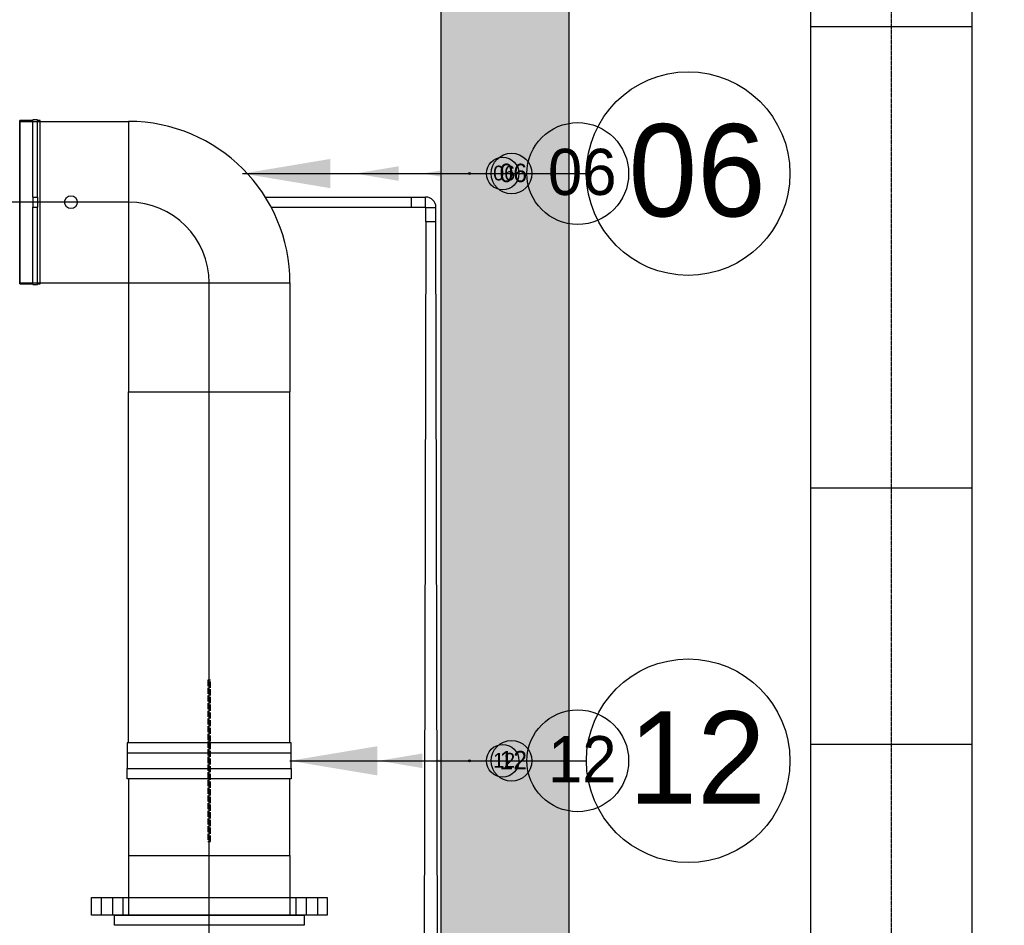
# Model space of a CAD drawing. Header units: metres. Extents: x -270273 to 328371, y -146885 to 591473.
# Tile 385 of 473: x 21009 to 22930, y 434425 to 436192. Entities that reach past the tile are written whole.
import ezdxf
from ezdxf import colors
from ezdxf.entities.mleader import LeaderData, LeaderLine
from ezdxf.math import Vec2, Vec3

# ---------------------------------------------------------------- set-up
doc = ezdxf.new("R2010")
doc.units = ezdxf.units.M
doc.linetypes.add('ACAD_ISO02W100', pattern=[15, 12, -3])
doc.linetypes.add('STIPPELFIJN', pattern=[0.375, 0.25, -0.125])
doc.layers.get('0').update_dxf_attribs({"color": 151})
for name, color, linetype in [('B-XX-GR-KRUIDEN-G', 98, 'Continuous'), ('B-XX-VH-KANTVERHARDING-G', 253, 'Continuous'), ('Iv-Beton', 1, 'Continuous'), ('Iv-Hatch', 253, 'Continuous'), ('Iv-status-nieuw', 170, 'Continuous'), ('Iv-Text 025', 3, 'Continuous'), ('Iv-Text 025 @ 1', 3, 'Continuous'), ('Iv-Text 025 @ 100', 3, 'Continuous'), ('Iv-Text 025 @ 16', 3, 'Continuous'), ('Iv-Text 025 @ 20', 3, 'Continuous'), ('Iv-Text 025 @ 50', 3, 'Continuous'), ('Rahmen', 7, 'Continuous')]:
    doc.layers.add(name, color=color, linetype=linetype)
doc.styles.add('Iv-M 018', font='iv-font.shx', dxfattribs={"height": 1.8})
doc.styles.get("Standard").update_dxf_attribs({"font": 'iv-font.shx'})

# ---------------------------------------------------------------- blocks, each defined once
blk = doc.blocks.new('_Dot')
at = {"color": 0, "linetype": 'ByBlock', "lineweight": -2}
blk.add_line((-0.5, 0), (-1, 0), dxfattribs=at)
at = {"color": 0, "linetype": 'ByBlock', "const_width": 0.5}
blk.add_lwpolyline([(-0.25, 0, 1), (0.25, 0, 1)], format="xyb", close=True, dxfattribs=at)
blk = doc.blocks.new('Knie 90 PE100 d20')
for p, q in [((64142.9, -6144.9), (64170.8, -6144.9)), ((64142.9, -6164.9), (64142.9, -6144.9)), ((64170.8, -6164.9), (64170.8, -6144.9)), ((64142.9, -6164.9), (64170.8, -6164.9)), ((64170.9, -6165), (64190.9, -6165)), ((64170.9, -6192.9), (64170.9, -6165)), ((64190.9, -6192.9), (64190.9, -6165)), ((64170.9, -6192.9), (64190.9, -6192.9))]:
    blk.add_line(p, q)
for radius, start, end in [(20.1, 0, 90), (0.1, 359.9996, 90.0002)]:
    blk.add_arc((64170.8, -6165), radius, start, end)
blk = doc.blocks.new('PE Bocht 90 315mm SDR17')
for p, q in [((-9620.8, 109603.2), (-9620.8, 109288.2)), ((-9620.8, 109603.2), (-9408.4, 109603.2)), ((-9408.4, 109603.2), (-9408.4, 109288.2)), ((-9620.8, 109288.2), (-9408.4, 109288.2)), ((-9408.3, 109288.1), (-9408.3, 109075.7)), ((-9408.3, 109288.1), (-9093.3, 109288.1)), ((-9093.3, 109288.1), (-9093.3, 109075.7)), ((-9408.3, 109075.7), (-9093.3, 109075.7))]:
    blk.add_line(p, q)
for radius, start, end in [(315.1, 360, 90), (0.1, 359.9965, 89.9983)]:
    blk.add_arc((-9408.4, 109288.1), radius, start, end)
blk = doc.blocks.new('Terugslagklep HDPE315mm')
for points in [[(11242.9, 92032.1), (11222.9, 92032.1), (11222.9, 92352.1), (11242.9, 92352.1)], [(11272.9, 92032.1), (11292.9, 92032.1), (11292.9, 92352.1), (11272.9, 92352.1)]]:
    blk.add_lwpolyline(points)
blk.add_lwpolyline([(11272.9, 92352.1), (11242.9, 92352.1), (11242.9, 92032.1), (11272.9, 92032.1)], close=True)
at = {"linetype": 'ACAD_ISO02W100'}
blk.add_lwpolyline([(11100.4, 92189.6), (11415.4, 92189.6), (11415.4, 92194.6), (11100.4, 92194.6)], close=True, dxfattribs=at)
blk = doc.blocks.new('Voorlaskraag DN300 SDR33')
for p, q in [((19015.4, -8757.2), (19015.4, -8641.2)), ((19330.4, -8757.2), (19330.4, -8641.2)), ((19015.4, -8757.2), (19330.4, -8757.2))]:
    blk.add_line(p, q)
blk.add_lwpolyline([(19357.9, -8621.2), (18987.9, -8621.2), (18987.9, -8641.2), (19357.9, -8641.2)], close=True)
blk = doc.blocks.new('Overschuifflens DN300')
at = {"layer": 'Iv-status-nieuw'}
for p, q in [((19256.3, -8566.2), (19256.3, -8532.2)), ((19278.3, -8566.2), (19278.3, -8532.2)), ((19298.3, -8566.2), (19298.3, -8532.2)), ((19636.3, -8566.2), (19636.3, -8532.2)), ((19656.3, -8566.2), (19656.3, -8532.2)), ((19678.3, -8566.2), (19678.3, -8532.2))]:
    blk.add_line(p, q, dxfattribs=at)
blk.add_lwpolyline([(19237.3, -8566.2), (19697.3, -8566.2), (19697.3, -8532.2), (19237.3, -8532.2)], close=True, dxfattribs=at)
blk = doc.blocks.new('Ventilator 2')
for p, q in [((19791.9, -8344.7), (20110.9, -8344.7)), ((19791.9, -8344.7), (19791.9, -8370.7)), ((20110.9, -8370.7), (20110.9, -8344.7)), ((19790.9, -8370.7), (19941.4, -8370.7)), ((19790.9, -8370.7), (19790.9, -8379.7)), ((19961.4, -8370.7), (19941.4, -8370.7)), ((19941.4, -8370.7), (19941.4, -8379.7)), ((19961.4, -8370.7), (20111.9, -8370.7)), ((19961.4, -8370.7), (19961.4, -8379.7)), ((20111.9, -8379.7), (20111.9, -8370.7)), ((19790.9, -8379.7), (19941.4, -8379.7)), ((19791.9, -8379.7), (19791.9, -8384.7)), ((19791.9, -8384.7), (20110.9, -8384.7)), ((19961.4, -8379.7), (19941.4, -8379.7)), ((19961.4, -8379.7), (20111.9, -8379.7)), ((20110.9, -8384.7), (20110.9, -8379.7))]:
    blk.add_line(p, q)
blk = doc.blocks.new('*U456')
for points in [[(-3.464, 0), (0, 0)], [(0, 0), (2.324, 0)]]:
    blk.add_lwpolyline(points)
blk.add_circle((4.31, 0), 1.986)
blk.add_solid([(-1.755, -0.285), (-3.464, 0), (-1.755, 0.285)])
at = {"style": 'Iv-M 018'}
blk.add_attdef('NUMMER', (3.146, -0.835), '', height=1.8, dxfattribs=at)
blk = doc.blocks.new('*U862')
at = {"layer": 'Iv-Text 025 @ 1'}
blk.add_blockref('*U456', (21882.4, 434745.9), dxfattribs=at).add_auto_attribs({'NUMMER': '12'})
at = {"layer": 'Iv-Text 025 @ 100', "xscale": 100, "yscale": 100, "zscale": 100}
blk.add_blockref('*U456', (21882.4, 434745.9), dxfattribs=at).add_auto_attribs({'NUMMER': '12'})
at = {"layer": 'Iv-Text 025 @ 16', "xscale": 16, "yscale": 16, "zscale": 16}
blk.add_blockref('*U456', (21882.4, 434745.9), dxfattribs=at).add_auto_attribs({'NUMMER': '12'})
at = {"layer": 'Iv-Text 025 @ 20', "xscale": 20, "yscale": 20, "zscale": 20}
blk.add_blockref('*U456', (21882.4, 434745.9), dxfattribs=at).add_auto_attribs({'NUMMER': '12'})
at = {"layer": 'Iv-Text 025 @ 50', "xscale": 50, "yscale": 50, "zscale": 50}
blk.add_blockref('*U456', (21882.4, 434745.9), dxfattribs=at).add_auto_attribs({'NUMMER': '12'})
blk = doc.blocks.new('*U457')
for points in [[(-4.387, 0), (0, 0)], [(0, 0), (2.324, 0)]]:
    blk.add_lwpolyline(points)
blk.add_circle((4.31, 0), 1.986)
blk.add_solid([(-2.678, -0.285), (-4.387, 0), (-2.678, 0.285)])
at = {"style": 'Iv-M 018'}
blk.add_attdef('NUMMER', (3.146, -0.835), '', height=1.8, dxfattribs=at)
blk = doc.blocks.new('*U863')
at = {"layer": 'Iv-Text 025 @ 1'}
blk.add_blockref('*U457', (21882.4, 435891.6), dxfattribs=at).add_auto_attribs({'NUMMER': '06'})
at = {"layer": 'Iv-Text 025 @ 100', "xscale": 100, "yscale": 100, "zscale": 100}
blk.add_blockref('*U457', (21882.4, 435891.6), dxfattribs=at).add_auto_attribs({'NUMMER': '06'})
at = {"layer": 'Iv-Text 025 @ 16', "xscale": 16, "yscale": 16, "zscale": 16}
blk.add_blockref('*U457', (21882.4, 435891.6), dxfattribs=at).add_auto_attribs({'NUMMER': '06'})
at = {"layer": 'Iv-Text 025 @ 20', "xscale": 20, "yscale": 20, "zscale": 20}
blk.add_blockref('*U457', (21882.4, 435891.6), dxfattribs=at).add_auto_attribs({'NUMMER': '06'})
at = {"layer": 'Iv-Text 025 @ 50', "xscale": 50, "yscale": 50, "zscale": 50}
blk.add_blockref('*U457', (21882.4, 435891.6), dxfattribs=at).add_auto_attribs({'NUMMER': '06'})

msp = doc.modelspace()

# ---------------------------------------------------------------- hatches: boundary and pattern name
at = {"layer": 'B-XX-GR-KRUIDEN-G'}
h = msp.add_hatch(dxfattribs=at)
h.set_pattern_fill('SWAMP', color=256, scale=200, angle=-97.4574917, style=0)
h.set_pattern_definition([(0.0124, (-169787, 422764.2), (2539.05, 4399.95), [635, -4445]), (90.0124, (-169469.6, 422764.3), (-2540.95, 4398.85), [317.5, -8481.32]), (90.0124, (-169390.2, 422764.3), (-2540.95, 4398.85), [254, -8544.82]), (90.0124, (-169549, 422764.3), (-2540.95, 4398.85), [254, -8544.82]), (60.0124, (-169311, 422764.3), (-2540.94, 4398.86), [203.2, -4876.8]), (120.0124, (-169628.3, 422764.3), (-5079.99, -1.09), [203.2, -4876.8])])
edge = h.paths.add_edge_path()
edge.add_line((-24533.2578, 391711.8078), (-24489.4542, 419330.4828))
edge.add_arc((-19999.9195, 419323.3623), 4489.5403, 135.1156402, 179.9091282, ccw=False)
edge.add_arc((-19978.8313, 419302.359), 4519.3036, 84.0422844, 135.1156402, ccw=False)
edge.add_line((-19509.7525, 423797.2528), (-3182.4907, 423788.0231))
edge.add_line((-3182.4907, 423788.0231), (-3180.4848, 414507.6596))
edge.add_arc((-2080.4848, 414507.8974), 1100.0001, 180.0123841, 225.012382)
edge.add_arc((-2080.4848, 414507.8973), 1099.9999, 225.012382, 270.0123842)
edge.add_line((-2080.2471, 413407.8974), (12859.7526, 413411.1266))
edge.add_arc((12859.5149, 414511.1266), 1100, -89.9876174, 0.0123836)
edge.add_line((13959.5148, 414511.3643), (13957.5118, 423778.334))
edge.add_line((13957.5118, 423778.334), (25936.3221, 423771.5625))
edge.add_arc((25942.1583, 434405.542), 10633.9811, -90.03144574, -47.10825302)
edge.add_arc((26882.1994, 433393.6451), 9252.8176, -47.10825302, 2.62303732)
edge.add_line((36125.3223, 433817.097), (36133.502, 442586.3717))
edge.add_line((36133.502, 442586.3717), (38806.6134, 442589.569))
edge.add_line((38806.6134, 442589.569), (38811.5317, 419834.921))
edge.add_line((38811.5317, 419834.921), (36129.7807, 413190.6011))
edge.add_line((36129.7807, 413190.6011), (36134.239, 392564.1051))
edge.add_line((36134.239, 392564.1051), (25907.3099, 392561.8946))
edge.add_line((25907.3099, 392561.8946), (8947.759, 392085.1724))
edge.add_line((8947.759, 392085.1724), (-4630.9258, 391198.3811))
edge.add_line((-4630.9258, 391198.3811), (-17313.684, 390611.193))
edge.add_line((-17313.684, 390611.193), (-24450.8478, 391708.6436))
edge.add_line((-24450.8478, 391708.6436), (-24533.2628, 391708.6257))
at = {"layer": 'Iv-Hatch'}
h = msp.add_hatch(color=256, dxfattribs=at)
h.dxf.hatch_style = 1
h.paths.add_polyline_path([(17281.0782, 432063.7857), (22081.0782, 432063.7857), (22081.0782, 437463.7857), (17281.0782, 437463.7857)])
h.paths.add_polyline_path([(21831.0782, 432313.7857), (17531.0782, 432313.7857), (17531.0782, 437213.7857), (21831.0782, 437213.7857)], flags=16)

# ---------------------------------------------------------------- linework, layer by layer
at = {"layer": 'B-XX-VH-KANTVERHARDING-G'}
msp.add_lwpolyline([(21437.0163, 454648.0834), (-20311.0375, 454639.0598, 0.414213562), (-25729.8659, 449217.8884), (-25726.7967, 435017.8887, 0.414213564), (-20305.6252, 429599.0604), (21022.4286, 429607.9935, 0.414213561), (31440.1761, 440030.2455), (31439.1775, 444650.2451)], format="xyb", dxfattribs=at)
for radius in [9850, 10000, 10000]:
    msp.add_arc((21020.1763, 440027.9932), radius, 270.01238424, 0.01238424, dxfattribs=at)
at = {"layer": 'Iv-Beton'}
for points in [[(22081.0782, 437463.7857), (17281.0782, 437463.7857), (17281.0782, 432063.7857), (22081.0782, 432063.7857)], [(21831.0782, 437213.7857), (17531.0782, 437213.7857), (17531.0782, 432313.7857), (21831.0782, 432313.7857)]]:
    msp.add_lwpolyline(points, close=True, dxfattribs=at)
at = {"layer": 'Iv-status-nieuw'}
for p, q in [((22551.8728, 437078.5706), (22551.8728, 431698.7857)), ((22866.8728, 437078.5706), (22866.8728, 431698.7857)), ((22551.8728, 436178.5706), (22866.8728, 436178.5706)), ((21487.8082, 435845.7857), (21800.9782, 435845.7857)), ((21499.3705, 435825.7857), (21800.9782, 435825.7857)), ((21801.0782, 435797.7857), (21795.0782, 433076.7857)), ((21827.0782, 433076.7857), (21821.0782, 435797.7857)), ((21221.0782, 434780.9288), (21221.0782, 435465.7857)), ((21536.0782, 434780.9288), (21536.0783, 435465.7857)), ((22551.8728, 435278.5706), (22866.8728, 435278.5706)), ((22551.8728, 434778.5706), (22866.8728, 434778.5706)), ((21221.0782, 434710.9288), (21221.0782, 434560.9288)), ((21536.0782, 434560.9288), (21536.0782, 434710.9288))]:
    msp.add_line(p, q, dxfattribs=at)
at = {"layer": 'Iv-status-nieuw', "linetype": 'STIPPELFIJN'}
msp.add_lwpolyline([(21321.8722, 439561.7564), (21321.8722, 439001.7564), (21717.852, 438605.7766), (22313.2337, 438034.6346), (22709.3509, 437638.3935), (22709.3728, 437078.5969), (22709.4228, 435804.6062), (22709.3295, 431398.7857)], dxfattribs=at)
at = {"layer": 'Iv-status-nieuw'}
msp.add_lwpolyline([(18498.5782, 435131.743), (18156.1782, 435131.743, 0.414082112), (17998.5782, 434974.143), (17998.5782, 433273.3857, 0.348745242), (18156.1782, 433115.7857), (21218.7562, 433115.7857, 0.404218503), (21378.5782, 433273.3857), (21378.5782, 435678.1857, 0.414082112), (21220.9782, 435835.7857), (20873.5782, 435835.7857)], format="xyb", dxfattribs=at)
msp.add_circle((21108.5782, 435835.7857), 12.5, dxfattribs=at)

# ---------------------------------------------------------------- block references
at = {"layer": 'Iv-status-nieuw', "rotation": 90}
for name, p in [('Ventilator 2', (12663.846, 415884.3683)), ('Terugslagklep HDPE315mm', (113570.7172, 423488.0271))]:
    msp.add_blockref(name, p, dxfattribs=at)
at = {"layer": 'Iv-status-nieuw'}
for name, p in [('PE Bocht 90 315mm SDR17', (30629.4178, 326390.0635)), ('Knie 90 PE100 d20', (-42369.8681, 441990.6746))]:
    msp.add_blockref(name, p, dxfattribs=at)
at = {"layer": 'Iv-status-nieuw', "xscale": -1, "rotation": 180}
for name, p in [('Voorlaskraag DN300 SDR33', (2205.6323, 425803.6911)), ('Overschuifflens DN300', (1911.2748, 425912.744))]:
    msp.add_blockref(name, p, dxfattribs=at)
at = {"layer": 'Iv-Text 025'}
for name in ['*U863', '*U862']:
    msp.add_blockref(name, (0, 0), dxfattribs=at)

# ---------------------------------------------------------------- leaders
at = {"layer": 'Rahmen', "color": 7, "linetype": 'Continuous'}
ml = msp.add_multileader_mtext('Standard', dxfattribs=at)
ml.set_content('\\pxsm0.9;{\\fSolid Edge ISO|b1|i0|c0|p34;VENTILATOR 1 (V42600)}', color=7)
ml.set_leader_properties()
ml.set_arrow_properties(name='DOT')
ml.build(insert=Vec2(0, 0))
ml.multileader.update_dxf_attribs({"leader_type": 0, "dogleg_length": 0, "arrow_head_size": 50})
ctx = ml.context
ctx.base_point, ctx.char_height, ctx.arrow_head_size, ctx.landing_gap_size, ctx.plane_origin = Vec3(153967.9422, 442413.0757), 50, 50, 17.5, Vec3(149169.2122, 441836.9358)
ctx.text_align_type = 1
notes = []
notes.append((ctx, [(0, (0, 0, 0), (0, 0), (1, 0), 1, [])]))
ctx.mtext.insert, ctx.mtext.width, ctx.mtext.alignment = Vec3(154440.2041, 442446.409), 995.555187, 2
ml = msp.add_multileader_mtext('Standard', dxfattribs=at)
ml.set_content('\\pxsm0.9;{\\fSolid Edge ISO|b1|i0|c0|p34;1,5 kW}', color=7)
ml.set_leader_properties()
ml.set_arrow_properties(name='DOT')
ml.build(insert=Vec2(0, 0))
ml.multileader.update_dxf_attribs({"leader_type": 0, "dogleg_length": 0, "arrow_head_size": 50})
ctx = ml.context
ctx.base_point, ctx.char_height, ctx.arrow_head_size, ctx.landing_gap_size, ctx.plane_origin = Vec3(153975.3692, 442274.1316), 50, 50, 17.5, Vec3(150323.6256, 441694.4203)
ctx.text_align_type = 1
notes.append((ctx, [(0, (0, 0, 0), (0, 0), (1, 0), 1, [])]))
ctx.mtext.insert, ctx.mtext.alignment = Vec3(154114.2977, 442303.8935), 2
ml = msp.add_multileader_mtext('Standard', dxfattribs=at)
ml.set_content('{\\pxsm0.9;\\fSolid Edge ISO|b1||i0||c0|p34;\\W1.;HF R 315 -17D\\P}', color=7)
ml.set_leader_properties()
ml.set_arrow_properties(name='DOT')
ml.build(insert=Vec2(0, 0))
ml.multileader.update_dxf_attribs({"leader_type": 0, "dogleg_length": 0, "arrow_head_size": 50})
ctx = ml.context
ctx.base_point, ctx.char_height, ctx.arrow_head_size, ctx.landing_gap_size, ctx.plane_origin = Vec3(154114.798, 442184.2952), 50, 50, 17.5, Vec3(150630.1191, 441600.1473)
ctx.text_align_type = 1
notes.append((ctx, [(0, (0, 0, 0), (0, 0), (1, 0), 1, [])]))
ctx.mtext.insert, ctx.mtext.alignment = Vec3(154299.3626, 442209.6205), 2
ml = msp.add_multileader_mtext('Standard', dxfattribs=at)
ml.set_content('\\pxsm0.9;{\\fSolid Edge ISO|b0|i0|c0|p34;DS1, GR135°, Mbgr.90}', color=7)
ml.set_leader_properties()
ml.set_arrow_properties(name='DOT')
ml.build(insert=Vec2(0, 0))
ml.multileader.update_dxf_attribs({"leader_type": 0, "dogleg_length": 0, "arrow_head_size": 50})
ctx = ml.context
ctx.base_point, ctx.char_height, ctx.arrow_head_size, ctx.landing_gap_size, ctx.plane_origin = Vec3(153983.9754, 442101.6998), 50, 50, 17.5, Vec3(150326.6866, 441596.0885)
ctx.text_align_type = 1
notes.append((ctx, [(0, (0, 0, 0), (0, 0), (1, 0), 1, [])]))
ctx.mtext.insert, ctx.mtext.alignment = Vec3(154406.2373, 442135.0331), 2
ml = msp.add_multileader_mtext('Standard', dxfattribs=at)
ml.set_content('\\pxsm0.9;{\\fSolid Edge ISO|b1|i0|c0|p34;A42601}', color=7)
ml.set_leader_properties()
ml.set_arrow_properties(name='DOT')
ml.build(insert=Vec2(0, 0))
ml.multileader.update_dxf_attribs({"leader_type": 0, "dogleg_length": 0, "arrow_head_size": 50})
ctx = ml.context
ctx.base_point, ctx.char_height, ctx.arrow_head_size, ctx.landing_gap_size, ctx.plane_origin = Vec3(152894.0984, 441919.0198), 50, 50, 17.5, Vec3(148855.4501, 441334.5466)
ctx.text_align_type = 1
notes.append((ctx, [(0, (0, 0, 0), (0, 0), (1, 0), 1, [])]))
ctx.mtext.insert, ctx.mtext.alignment = Vec3(153038.9794, 441944.0198), 2
ml = msp.add_multileader_mtext('Standard', dxfattribs=at)
ml.set_content('\\pxsm0.9;{\\fSolid Edge ISO|b1|i0|c0|p34;A42603}', color=7)
ml.set_leader_properties()
ml.set_arrow_properties(name='DOT')
ml.build(insert=Vec2(0, 0))
ml.multileader.update_dxf_attribs({"leader_type": 0, "dogleg_length": 0, "arrow_head_size": 50})
ctx = ml.context
ctx.base_point, ctx.char_height, ctx.arrow_head_size, ctx.landing_gap_size, ctx.plane_origin = Vec3(153322.8424, 441919.0198), 50, 50, 17.5, Vec3(149273.4798, 441334.5466)
ctx.text_align_type = 1
notes.append((ctx, [(0, (0, 0, 0), (0, 0), (1, 0), 1, [])]))
ctx.mtext.insert, ctx.mtext.alignment = Vec3(153478.4377, 441944.0198), 2
ml = msp.add_multileader_mtext('Standard', dxfattribs=at)
ml.set_content('\\pxsm0.9;{\\fSolid Edge ISO|b1|i0|c0|p34;%%C315}', color=7)
ml.set_leader_properties()
ml.set_arrow_properties(name='DOT')
ml.build(insert=Vec2(0, 0))
ml.multileader.update_dxf_attribs({"leader_type": 0, "dogleg_length": 0, "arrow_head_size": 50})
ctx = ml.context
ctx.base_point, ctx.char_height, ctx.arrow_head_size, ctx.landing_gap_size, ctx.plane_origin = Vec3(155141.5835, 441267.8761), 50, 50, 17.5, Vec3(151368.4114, 440683.4029)
ctx.text_align_type = 1
notes.append((ctx, [(0, (0, 0, 0), (0, 0), (1, 0), 1, [])]))
ctx.mtext.insert, ctx.mtext.alignment = Vec3(155241.2264, 441292.8761), 2
ml = msp.add_multileader_mtext('Standard', dxfattribs=at)
ml.set_content('\\pxsm0.9;{\\fSolid Edge ISO|b1|i0|c0|p34;VENTILATOR 2 (V42700)}', color=7)
ml.set_leader_properties()
ml.set_arrow_properties(name='DOT')
ml.build(insert=Vec2(0, 0))
ml.multileader.update_dxf_attribs({"leader_type": 0, "dogleg_length": 0, "arrow_head_size": 50})
ctx = ml.context
ctx.base_point, ctx.char_height, ctx.arrow_head_size, ctx.landing_gap_size, ctx.plane_origin = Vec3(154650.7196, 438617.732), 50, 50, 17.5, Vec3(150117.8651, 438041.5921)
ctx.text_align_type = 1
notes.append((ctx, [(0, (0, 0, 0), (0, 0), (1, 0), 1, [])]))
ctx.mtext.insert, ctx.mtext.width, ctx.mtext.alignment = Vec3(154930.1244, 438651.0653), 995.555187, 2
ml = msp.add_multileader_mtext('Standard', dxfattribs=at)
ml.set_content('\\pxsm0.9;{\\fSolid Edge ISO|b1|i0|c0|p34;1,5 kW}', color=7)
ml.set_leader_properties()
ml.set_arrow_properties(name='DOT')
ml.build(insert=Vec2(0, 0))
ml.multileader.update_dxf_attribs({"leader_type": 0, "dogleg_length": 0, "arrow_head_size": 50})
ctx = ml.context
ctx.base_point, ctx.char_height, ctx.arrow_head_size, ctx.landing_gap_size, ctx.plane_origin = Vec3(154458.3231, 438536.4387), 50, 50, 17.5, Vec3(150806.5795, 437956.7274)
ctx.text_align_type = 1
notes.append((ctx, [(0, (0, 0, 0), (0, 0), (1, 0), 1, [])]))
ctx.mtext.insert, ctx.mtext.alignment = Vec3(154597.2517, 438566.2006), 2
ml = msp.add_multileader_mtext('Standard', dxfattribs=at)
ml.set_content('{\\pxsm0.9;\\fSolid Edge ISO|b1||i0||c0|p34;\\W1.;HF R 315 -17D\\P}', color=7)
ml.set_leader_properties()
ml.set_arrow_properties(name='DOT')
ml.build(insert=Vec2(0, 0))
ml.multileader.update_dxf_attribs({"leader_type": 0, "dogleg_length": 0, "arrow_head_size": 50})
ctx = ml.context
ctx.base_point, ctx.char_height, ctx.arrow_head_size, ctx.landing_gap_size, ctx.plane_origin = Vec3(154597.752, 438446.6023), 50, 50, 17.5, Vec3(151113.073, 437862.4544)
ctx.text_align_type = 1
notes.append((ctx, [(0, (0, 0, 0), (0, 0), (1, 0), 1, [])]))
ctx.mtext.insert, ctx.mtext.alignment = Vec3(154782.3165, 438471.9276), 2
ml = msp.add_multileader_mtext('Standard', dxfattribs=at)
ml.set_content('{\\pxsm0.9;\\fSolid Edge ISO|b0||i0||c0|p34;\\W1.;DS1, GR270°, Mbgr.90\\P}', color=7)
ml.set_leader_properties()
ml.set_arrow_properties(name='DOT')
ml.build(insert=Vec2(0, 0))
ml.multileader.update_dxf_attribs({"leader_type": 0, "dogleg_length": 0, "arrow_head_size": 50})
ctx = ml.context
ctx.base_point, ctx.char_height, ctx.arrow_head_size, ctx.landing_gap_size, ctx.plane_origin = Vec3(154626.9716, 438354.9535), 50, 50, 17.5, Vec3(151218.8329, 437847.5338)
ctx.text_align_type = 1
notes.append((ctx, [(0, (0, 0, 0), (0, 0), (1, 0), 1, [])]))
ctx.mtext.insert, ctx.mtext.alignment = Vec3(154893.6216, 438386.4785), 2
ml = msp.add_multileader_mtext('Standard', dxfattribs=at)
ml.set_content('\\pxsm0.9;{\\fSolid Edge ISO|b1|i0|c0|p34;A42708}', color=7)
ml.set_leader_properties()
ml.set_arrow_properties(name='DOT')
ml.build(insert=Vec2(0, 0))
ml.multileader.update_dxf_attribs({"leader_type": 0, "dogleg_length": 0, "arrow_head_size": 50})
ctx = ml.context
ctx.base_point, ctx.char_height, ctx.arrow_head_size, ctx.landing_gap_size, ctx.plane_origin = Vec3(155993.9354, 437905.2509), 50, 50, 17.5, Vec3(152220.7633, 437320.7776)
ctx.text_align_type = 1
notes.append((ctx, [(0, (0, 0, 0), (0, 0), (1, 0), 1, [])]))
ctx.mtext.insert, ctx.mtext.alignment = Vec3(156149.5307, 437930.2509), 2
for ctx, leaders in notes:
    for number, flags, end, landing, length, lines in leaders:
        leader = LeaderData()
        leader.index, (leader.has_last_leader_line, leader.has_dogleg_vector, leader.attachment_direction) = number, flags
        leader.last_leader_point, leader.dogleg_vector, leader.dogleg_length = Vec3(end), Vec3(landing), length
        for number, points, colour, breaks in lines:
            line = LeaderLine()
            line.index, line.vertices, line.color, line.breaks = number, Vec3.list(points), colors.encode_raw_color(colour), breaks
            leader.lines.append(line)
        ctx.leaders.append(leader)

doc.saveas('drawing.dxf')
